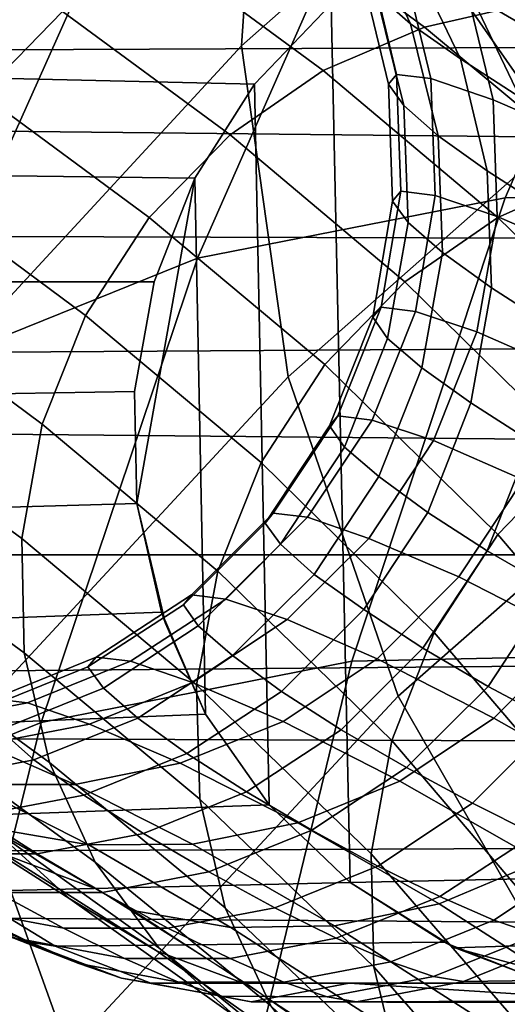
# Model space of a CAD drawing. Extents: x -43.1 to 43.1, y -41.3 to 41.3.
# Tile 445 of 744: x 0.771 to 0.8306, y -0.055 to 0.0655. Entities that reach past the tile are written whole.
import ezdxf

# ---------------------------------------------------------------- set-up
doc = ezdxf.new("R2010")
doc.units = 0
for name, color, linetype in [('CABLE', 18, 'CONTINUOUS'), ('CEILING_SUPPORT', 254, 'CONTINUOUS'), ('CLAMP', 254, 'CONTINUOUS'), ('METAL_BASE', 254, 'CONTINUOUS')]:
    doc.layers.add(name, color=color, linetype=linetype)

msp = doc.modelspace()

# ---------------------------------------------------------------- linework, layer by layer
at = {"layer": 'CABLE'}
for points in [[(0.8471, 0.1433, 82.7368), (0.8008, 0.1023, 82.6183), (0.7981, 0.0623, 82.6341), (0.8441, 0.1029, 82.7516)], [(0.8118, 0.1399, 82.6004), (0.7707, 0.0948, 82.4808), (0.7597, 0.0575, 82.4994), (0.8008, 0.1023, 82.6183)], [(0.7895, 0.1281, 82.4613), (0.7539, 0.0793, 82.341), (0.7348, 0.0462, 82.3605), (0.7707, 0.0948, 82.4808)], [(0.8109, 0.1281, 82.3039), (0.7814, 0.0764, 82.1846), (0.7498, 0.0552, 82.2017), (0.7797, 0.1069, 82.3218)], [(0.7797, 0.1069, 82.3218), (0.7498, 0.0552, 82.2017), (0.7236, 0.0276, 82.2205), (0.7539, 0.0793, 82.341)], [(0.8441, 0.1029, 82.7516), (0.7981, 0.0623, 82.6341), (0.8038, 0.0218, 82.647), (0.8494, 0.062, 82.7631)], [(0.8008, 0.1023, 82.6183), (0.7597, 0.0575, 82.4994), (0.7571, 0.0179, 82.5161), (0.7981, 0.0623, 82.6341)], [(0.8541, 0.0978, 82.1576), (0.8304, 0.0437, 82.0398), (0.7927, 0.0363, 82.0506), (0.8167, 0.0907, 82.1697)], [(0.8917, 0.0981, 82.1485), (0.8684, 0.0442, 82.0321), (0.8304, 0.0437, 82.0398), (0.8541, 0.0978, 82.1576)], [(0.8167, 0.0907, 82.1697), (0.7927, 0.0363, 82.0506), (0.757, 0.0219, 82.0644), (0.7814, 0.0764, 82.1846)], [(0.8332, 0.0675, 28.3044), (0.8129, 0.0823, 28.2159), (0.8001, 0.0796, 28.2184), (0.8205, 0.0646, 28.3069)], [(0.8367, 0.0646, 27.9493), (0.8256, 0.0694, 27.8597), (0.8197, 0.082, 27.8608), (0.8309, 0.0771, 27.951)], [(0.8146, 0.0687, 27.4995), (0.8188, 0.065, 27.41), (0.8129, 0.0776, 27.4091), (0.8087, 0.0812, 27.4989)], [(0.8205, 0.0646, 28.3069), (0.8001, 0.0796, 28.2184), (0.7877, 0.0743, 28.2204), (0.8081, 0.0593, 28.3089)], [(0.8203, 0.0752, 25.0815), (0.8314, 0.0802, 25.0819), (0.8996, -0.0382, 25.0839)], [(0.7762, 0.0665, 28.2218), (0.7573, 0.0789, 28.1329), (0.7474, 0.0688, 28.1337), (0.7663, 0.0564, 28.2225)], [(0.8262, 0.0686, 27.2291), (0.8342, 0.0639, 27.1386), (0.8261, 0.0748, 27.1373), (0.8181, 0.0794, 27.2278)], [(0.8188, 0.065, 27.41), (0.8249, 0.0607, 27.3203), (0.8189, 0.0732, 27.3192), (0.8129, 0.0776, 27.4091)], [(0.7814, 0.0764, 82.1846), (0.757, 0.0219, 82.0644), (0.725, 0.0006, 82.0808), (0.7498, 0.0552, 82.2017)], [(0.8114, -0.0401, 25.0813), (0.8091, 0.0674, 25.0812), (0.8203, 0.0752, 25.0815), (0.8996, -0.0382, 25.0839)], [(0.8342, 0.0639, 27.1386), (0.8423, 0.0595, 27.0478), (0.8342, 0.0704, 27.0466), (0.8261, 0.0748, 27.1373)], [(0.8081, 0.0593, 28.3089), (0.7877, 0.0743, 28.2204), (0.7762, 0.0665, 28.2218), (0.7967, 0.0514, 28.3103)], [(0.8171, 0.0588, 27.6795), (0.8161, 0.0576, 27.59), (0.8128, 0.0713, 27.5897), (0.8138, 0.0725, 27.6796)], [(0.8213, 0.0583, 27.7693), (0.8171, 0.0588, 27.6795), (0.8138, 0.0725, 27.6796), (0.818, 0.072, 27.7698)], [(0.8249, 0.0607, 27.3203), (0.8322, 0.056, 27.2302), (0.8262, 0.0686, 27.2291), (0.8189, 0.0732, 27.3192)], [(0.8161, 0.0576, 27.59), (0.818, 0.055, 27.5001), (0.8146, 0.0687, 27.4995), (0.8128, 0.0713, 27.5897)], [(0.8289, 0.0557, 27.8588), (0.8213, 0.0583, 27.7693), (0.818, 0.072, 27.7698), (0.8256, 0.0694, 27.8597)], [(0.818, 0.055, 27.5001), (0.8222, 0.0513, 27.4108), (0.8188, 0.065, 27.41), (0.8146, 0.0687, 27.4995)], [(0.84, 0.0509, 27.9479), (0.8289, 0.0557, 27.8588), (0.8256, 0.0694, 27.8597), (0.8367, 0.0646, 27.9493)], [(0.7997, 0.0576, 25.0809), (0.752, 0.0587, 26.6799), (0.762, 0.0686, 26.6802), (0.8091, 0.0674, 25.0812)], [(0.8546, 0.0497, 28.3934), (0.8332, 0.0675, 28.3044), (0.8205, 0.0646, 28.3069), (0.8419, 0.0468, 28.396)], [(0.8322, 0.056, 27.2302), (0.8401, 0.0513, 27.1397), (0.8342, 0.0639, 27.1386), (0.8262, 0.0686, 27.2291)], [(0.7967, 0.0514, 28.3103), (0.7762, 0.0665, 28.2218), (0.7663, 0.0564, 28.2225), (0.7868, 0.0413, 28.3108)], [(0.8015, -0.0306, 25.081), (0.7997, 0.0576, 25.0809), (0.8091, 0.0674, 25.0812), (0.8114, -0.0401, 25.0813)], [(0.8419, 0.0468, 28.396), (0.8205, 0.0646, 28.3069), (0.8081, 0.0593, 28.3089), (0.8295, 0.0413, 28.3979)], [(0.8222, 0.0513, 27.4108), (0.8282, 0.047, 27.3212), (0.8249, 0.0607, 27.3203), (0.8188, 0.065, 27.41)], [(0.7981, 0.0623, 82.6341), (0.7571, 0.0179, 82.5161), (0.763, -0.0222, 82.5302), (0.8038, 0.0218, 82.647)], [(0.8494, 0.062, 82.7631), (0.8038, 0.0218, 82.647), (0.8173, -0.0173, 82.6565), (0.8625, 0.0224, 82.771)], [(0.8282, 0.047, 27.3212), (0.8355, 0.0423, 27.2312), (0.8322, 0.056, 27.2302), (0.8249, 0.0607, 27.3203)], [(0.8295, 0.0413, 28.3979), (0.8081, 0.0593, 28.3089), (0.7967, 0.0514, 28.3103), (0.8181, 0.0334, 28.399)], [(0.7924, 0.0461, 25.0807), (0.7441, 0.0467, 26.6796), (0.752, 0.0587, 26.6799), (0.7997, 0.0576, 25.0809)], [(0.8176, 0.0445, 27.6796), (0.8166, 0.0433, 27.5903), (0.8161, 0.0576, 27.59), (0.8171, 0.0588, 27.6795)], [(0.8218, 0.044, 27.769), (0.8176, 0.0445, 27.6796), (0.8171, 0.0588, 27.6795), (0.8213, 0.0583, 27.7693)], [(0.8294, 0.0414, 27.8581), (0.8218, 0.044, 27.769), (0.8213, 0.0583, 27.7693), (0.8289, 0.0557, 27.8588)], [(0.7937, -0.0195, 25.0807), (0.7924, 0.0461, 25.0807), (0.7997, 0.0576, 25.0809), (0.8015, -0.0306, 25.081)], [(0.8166, 0.0433, 27.5903), (0.8185, 0.0407, 27.5007), (0.818, 0.055, 27.5001), (0.8161, 0.0576, 27.59)], [(0.7868, 0.0413, 28.3108), (0.7663, 0.0564, 28.2225), (0.7585, 0.0445, 28.2224), (0.779, 0.0293, 28.3105)], [(0.8404, 0.0367, 27.9469), (0.8294, 0.0414, 27.8581), (0.8289, 0.0557, 27.8588), (0.84, 0.0509, 27.9479)], [(0.8185, 0.0407, 27.5007), (0.8227, 0.037, 27.4115), (0.8222, 0.0513, 27.4108), (0.818, 0.055, 27.5001)], [(0.8181, 0.0334, 28.399), (0.7967, 0.0514, 28.3103), (0.7868, 0.0413, 28.3108), (0.8083, 0.0233, 28.3993)], [(0.8227, 0.037, 27.4115), (0.8287, 0.0327, 27.322), (0.8282, 0.047, 27.3212), (0.8222, 0.0513, 27.4108)], [(0.8287, 0.0327, 27.322), (0.836, 0.028, 27.232), (0.8355, 0.0423, 27.2312), (0.8282, 0.047, 27.3212)], [(0.7874, 0.0334, 25.0805), (0.7389, 0.0334, 26.6795), (0.7441, 0.0467, 26.6796), (0.7924, 0.0461, 25.0807)], [(0.7874, 0.0334, 25.0805), (0.7924, 0.0461, 25.0807), (0.7853, 0.0063, 25.0805), (0.785, 0.02, 25.0805)], [(0.7853, 0.0063, 25.0805), (0.7924, 0.0461, 25.0807), (0.7937, -0.0195, 25.0807), (0.7888, -0.0084, 25.0806)], [(0.8631, 0.0261, 28.4848), (0.8419, 0.0468, 28.396), (0.8295, 0.0413, 28.3979), (0.8507, 0.0206, 28.4864)], [(0.779, 0.0293, 28.3105), (0.7585, 0.0445, 28.2224), (0.7532, 0.0312, 28.2216), (0.7737, 0.016, 28.3094)], [(0.8304, 0.0437, 82.0398), (0.8116, -0.013, 81.9208), (0.7736, -0.0205, 81.9304), (0.7927, 0.0363, 82.0506)], [(0.8684, 0.0442, 82.0321), (0.8498, -0.0122, 81.9145), (0.8116, -0.013, 81.9208), (0.8304, 0.0437, 82.0398)], [(0.8152, 0.0303, 27.6797), (0.8142, 0.0291, 27.5906), (0.8166, 0.0433, 27.5903), (0.8176, 0.0445, 27.6796)], [(0.8194, 0.0298, 27.7689), (0.8152, 0.0303, 27.6797), (0.8176, 0.0445, 27.6796), (0.8218, 0.044, 27.769)], [(0.8269, 0.0273, 27.8578), (0.8194, 0.0298, 27.7689), (0.8218, 0.044, 27.769), (0.8294, 0.0414, 27.8581)], [(0.8142, 0.0291, 27.5906), (0.816, 0.0265, 27.5011), (0.8185, 0.0407, 27.5007), (0.8166, 0.0433, 27.5903)], [(0.8083, 0.0233, 28.3993), (0.7868, 0.0413, 28.3108), (0.779, 0.0293, 28.3105), (0.8005, 0.0113, 28.3986)], [(0.8507, 0.0206, 28.4864), (0.8295, 0.0413, 28.3979), (0.8181, 0.0334, 28.399), (0.8393, 0.0126, 28.4872)], [(0.8379, 0.0225, 27.9463), (0.8269, 0.0273, 27.8578), (0.8294, 0.0414, 27.8581), (0.8404, 0.0367, 27.9469)], [(0.816, 0.0265, 27.5011), (0.8202, 0.0229, 27.412), (0.8227, 0.037, 27.4115), (0.8185, 0.0407, 27.5007)], [(0.7927, 0.0363, 82.0506), (0.7736, -0.0205, 81.9304), (0.7375, -0.0351, 81.9431), (0.757, 0.0219, 82.0644)], [(0.8202, 0.0229, 27.412), (0.8262, 0.0186, 27.3225), (0.8287, 0.0327, 27.322), (0.8227, 0.037, 27.4115)], [(0.785, 0.02, 25.0805), (0.7364, 0.0192, 26.6794), (0.7389, 0.0334, 26.6795), (0.7874, 0.0334, 25.0805)], [(0.8393, 0.0126, 28.4872), (0.8181, 0.0334, 28.399), (0.8083, 0.0233, 28.3993), (0.8295, 0.0025, 28.4871)], [(0.8262, 0.0186, 27.3225), (0.8335, 0.0139, 27.2325), (0.836, 0.028, 27.232), (0.8287, 0.0327, 27.322)], [(0.7737, 0.016, 28.3094), (0.7532, 0.0312, 28.2216), (0.7506, 0.0171, 28.2201), (0.7712, 0.002, 28.3074)], [(0.8099, 0.017, 27.6799), (0.8089, 0.0158, 27.5909), (0.8142, 0.0291, 27.5906), (0.8152, 0.0303, 27.6797)], [(0.8141, 0.0165, 27.7691), (0.8099, 0.017, 27.6799), (0.8152, 0.0303, 27.6797), (0.8194, 0.0298, 27.7689)], [(0.8005, 0.0113, 28.3986), (0.779, 0.0293, 28.3105), (0.7737, 0.016, 28.3094), (0.7952, -0.002, 28.3971)], [(0.8089, 0.0158, 27.5909), (0.8107, 0.0132, 27.5014), (0.816, 0.0265, 27.5011), (0.8142, 0.0291, 27.5906)], [(0.8216, 0.014, 27.8578), (0.8141, 0.0165, 27.7691), (0.8194, 0.0298, 27.7689), (0.8269, 0.0273, 27.8578)], [(0.8326, 0.0092, 27.9461), (0.8216, 0.014, 27.8578), (0.8269, 0.0273, 27.8578), (0.8379, 0.0225, 27.9463)], [(0.8107, 0.0132, 27.5014), (0.8149, 0.0096, 27.4123), (0.8202, 0.0229, 27.412), (0.816, 0.0265, 27.5011)], [(0.8295, 0.0025, 28.4871), (0.8083, 0.0233, 28.3993), (0.8005, 0.0113, 28.3986), (0.8217, -0.0095, 28.4861)], [(0.8149, 0.0096, 27.4123), (0.8209, 0.0052, 27.3228), (0.8262, 0.0186, 27.3225), (0.8202, 0.0229, 27.412)], [(0.8038, 0.0218, 82.647), (0.763, -0.0222, 82.5302), (0.7769, -0.0607, 82.5412), (0.8173, -0.0173, 82.6565)], [(0.8625, 0.0224, 82.771), (0.8173, -0.0173, 82.6565), (0.8379, -0.0532, 82.6621), (0.8825, -0.014, 82.775)], [(0.7853, 0.0063, 25.0805), (0.7369, 0.0049, 26.6794), (0.7364, 0.0192, 26.6794), (0.785, 0.02, 25.0805)], [(0.8209, 0.0052, 27.3228), (0.8282, 0.0005, 27.2328), (0.8335, 0.0139, 27.2325), (0.8262, 0.0186, 27.3225)], [(0.7712, 0.002, 28.3074), (0.7506, 0.0171, 28.2201), (0.751, 0.003, 28.2178), (0.7715, -0.012, 28.3048)], [(0.802, 0.0051, 27.6802), (0.801, 0.0039, 27.5911), (0.8089, 0.0158, 27.5909), (0.8099, 0.017, 27.6799)], [(0.8062, 0.0046, 27.7694), (0.802, 0.0051, 27.6802), (0.8099, 0.017, 27.6799), (0.8141, 0.0165, 27.7691)], [(0.7952, -0.002, 28.3971), (0.7737, 0.016, 28.3094), (0.7712, 0.002, 28.3074), (0.7926, -0.0159, 28.3947)], [(0.801, 0.0039, 27.5911), (0.8029, 0.0013, 27.5015), (0.8107, 0.0132, 27.5014), (0.8089, 0.0158, 27.5909)], [(0.8137, 0.002, 27.8581), (0.8062, 0.0046, 27.7694), (0.8141, 0.0165, 27.7691), (0.8216, 0.014, 27.8578)], [(0.8247, -0.0027, 27.9464), (0.8137, 0.002, 27.8581), (0.8216, 0.014, 27.8578), (0.8326, 0.0092, 27.9461)], [(0.8282, 0.0005, 27.2328), (0.8362, -0.0041, 27.1422), (0.8415, 0.0092, 27.142), (0.8335, 0.0139, 27.2325)], [(0.8029, 0.0013, 27.5015), (0.807, -0.0024, 27.4123), (0.8149, 0.0096, 27.4123), (0.8107, 0.0132, 27.5014)], [(0.8592, -0.0107, 28.5745), (0.8393, 0.0126, 28.4872), (0.8295, 0.0025, 28.4871), (0.8494, -0.0209, 28.5739)], [(0.8217, -0.0095, 28.4861), (0.8005, 0.0113, 28.3986), (0.7952, -0.002, 28.3971), (0.8165, -0.0227, 28.4841)], [(0.807, -0.0024, 27.4123), (0.8131, -0.0067, 27.3228), (0.8209, 0.0052, 27.3228), (0.8149, 0.0096, 27.4123)], [(0.839, -0.01, 28.0343), (0.8247, -0.0027, 27.9464), (0.8326, 0.0092, 27.9461), (0.8468, 0.002, 28.0341)], [(0.7883, -0.007, 25.0806), (0.7403, -0.0088, 26.6795), (0.7369, 0.0049, 26.6794), (0.7853, 0.0063, 25.0805)], [(0.7853, 0.0063, 25.0805), (0.7888, -0.0084, 25.0806), (0.7883, -0.007, 25.0806)], [(0.792, -0.0049, 27.6805), (0.791, -0.0061, 27.5913), (0.801, 0.0039, 27.5911), (0.802, 0.0051, 27.6802)], [(0.7962, -0.0054, 27.7699), (0.792, -0.0049, 27.6805), (0.802, 0.0051, 27.6802), (0.8062, 0.0046, 27.7694)], [(0.8131, -0.0067, 27.3228), (0.8203, -0.0114, 27.2327), (0.8282, 0.0005, 27.2328), (0.8209, 0.0052, 27.3228)], [(0.791, -0.0061, 27.5913), (0.7928, -0.0087, 27.5015), (0.8029, 0.0013, 27.5015), (0.801, 0.0039, 27.5911)], [(0.8037, -0.0079, 27.8588), (0.7962, -0.0054, 27.7699), (0.8062, 0.0046, 27.7694), (0.8137, 0.002, 27.8581)], [(0.7715, -0.012, 28.3048), (0.751, 0.003, 28.2178), (0.7541, -0.0105, 28.2151), (0.7746, -0.0254, 28.3016)], [(0.8494, -0.0209, 28.5739), (0.8295, 0.0025, 28.4871), (0.8217, -0.0095, 28.4861), (0.8416, -0.0328, 28.5723)], [(0.7926, -0.0159, 28.3947), (0.7712, 0.002, 28.3074), (0.7715, -0.012, 28.3048), (0.793, -0.0299, 28.3917)], [(0.7928, -0.0087, 27.5015), (0.797, -0.0123, 27.4122), (0.807, -0.0024, 27.4123), (0.8029, 0.0013, 27.5015)], [(0.8147, -0.0127, 27.9471), (0.8037, -0.0079, 27.8588), (0.8137, 0.002, 27.8581), (0.8247, -0.0027, 27.9464)], [(0.8203, -0.0114, 27.2327), (0.8283, -0.0161, 27.1421), (0.8362, -0.0041, 27.1422), (0.8282, 0.0005, 27.2328)], [(0.8165, -0.0227, 28.4841), (0.7952, -0.002, 28.3971), (0.7926, -0.0159, 28.3947), (0.814, -0.0366, 28.4813)], [(0.797, -0.0123, 27.4122), (0.803, -0.0167, 27.3226), (0.8131, -0.0067, 27.3228), (0.807, -0.0024, 27.4123)], [(0.829, -0.02, 28.0351), (0.8147, -0.0127, 27.9471), (0.8247, -0.0027, 27.9464), (0.839, -0.01, 28.0343)], [(0.8283, -0.0161, 27.1421), (0.8364, -0.0204, 27.0509), (0.8443, -0.0085, 27.051), (0.8362, -0.0041, 27.1422)], [(0.7803, -0.0125, 27.6809), (0.7793, -0.0137, 27.5914), (0.791, -0.0061, 27.5913), (0.792, -0.0049, 27.6805)], [(0.7845, -0.013, 27.7705), (0.7803, -0.0125, 27.6809), (0.792, -0.0049, 27.6805), (0.7962, -0.0054, 27.7699)], [(0.7921, -0.0156, 27.8597), (0.7845, -0.013, 27.7705), (0.7962, -0.0054, 27.7699), (0.8037, -0.0079, 27.8588)], [(0.7937, -0.0195, 25.0807), (0.7463, -0.0214, 26.6797), (0.7403, -0.0088, 26.6795), (0.7883, -0.007, 25.0806)], [(0.7793, -0.0137, 27.5914), (0.7812, -0.0163, 27.5014), (0.7928, -0.0087, 27.5015), (0.791, -0.0061, 27.5913)], [(0.803, -0.0167, 27.3226), (0.8103, -0.0214, 27.2324), (0.8203, -0.0114, 27.2327), (0.8131, -0.0067, 27.3228)], [(0.8032, -0.0204, 27.9483), (0.7921, -0.0156, 27.8597), (0.8037, -0.0079, 27.8588), (0.8147, -0.0127, 27.9471)], [(0.7812, -0.0163, 27.5014), (0.7854, -0.02, 27.4119), (0.797, -0.0123, 27.4122), (0.7928, -0.0087, 27.5015)], [(0.8416, -0.0328, 28.5723), (0.8217, -0.0095, 28.4861), (0.8165, -0.0227, 28.4841), (0.8364, -0.046, 28.5698)], [(0.7746, -0.0254, 28.3016), (0.7541, -0.0105, 28.2151), (0.7598, -0.0228, 28.2119), (0.7802, -0.0376, 28.298)], [(0.8462, -0.0297, 28.1227), (0.829, -0.02, 28.0351), (0.839, -0.01, 28.0343), (0.8561, -0.0197, 28.1219)], [(0.793, -0.0299, 28.3917), (0.7715, -0.012, 28.3048), (0.7746, -0.0254, 28.3016), (0.7961, -0.0432, 28.388)], [(0.8103, -0.0214, 27.2324), (0.8183, -0.026, 27.1417), (0.8283, -0.0161, 27.1421), (0.8203, -0.0114, 27.2327)], [(0.8116, -0.013, 81.9208), (0.7977, -0.0705, 81.8028), (0.7594, -0.0782, 81.8111), (0.7736, -0.0205, 81.9304)], [(0.7677, -0.0176, 27.6813), (0.7667, -0.0188, 27.5914), (0.7793, -0.0137, 27.5914), (0.7803, -0.0125, 27.6809)], [(0.7719, -0.0181, 27.7713), (0.7677, -0.0176, 27.6813), (0.7803, -0.0125, 27.6809), (0.7845, -0.013, 27.7705)], [(0.7795, -0.0207, 27.8608), (0.7719, -0.0181, 27.7713), (0.7845, -0.013, 27.7705), (0.7921, -0.0156, 27.8597)], [(0.7854, -0.02, 27.4119), (0.7914, -0.0243, 27.3221), (0.803, -0.0167, 27.3226), (0.797, -0.0123, 27.4122)], [(0.8498, -0.0122, 81.9145), (0.8361, -0.0695, 81.7978), (0.7977, -0.0705, 81.8028), (0.8116, -0.013, 81.9208)], [(0.8175, -0.0277, 28.0364), (0.8032, -0.0204, 27.9483), (0.8147, -0.0127, 27.9471), (0.829, -0.02, 28.0351)], [(0.7667, -0.0188, 27.5914), (0.7685, -0.0214, 27.5012), (0.7812, -0.0163, 27.5014), (0.7793, -0.0137, 27.5914)], [(0.7906, -0.0255, 27.9497), (0.7795, -0.0207, 27.8608), (0.7921, -0.0156, 27.8597), (0.8032, -0.0204, 27.9483)], [(0.7685, -0.0214, 27.5012), (0.7727, -0.0251, 27.4114), (0.7854, -0.02, 27.4119), (0.7812, -0.0163, 27.5014)], [(0.7914, -0.0243, 27.3221), (0.7987, -0.029, 27.2318), (0.8103, -0.0214, 27.2324), (0.803, -0.0167, 27.3226)], [(0.814, -0.0366, 28.4813), (0.7926, -0.0159, 28.3947), (0.793, -0.0299, 28.3917), (0.8143, -0.0504, 28.4778)], [(0.8183, -0.026, 27.1417), (0.8264, -0.0304, 27.0504), (0.8364, -0.0204, 27.0509), (0.8283, -0.0161, 27.1421)], [(0.7589, -0.0206, 27.7721), (0.7546, -0.0201, 27.6817), (0.7677, -0.0176, 27.6813), (0.7719, -0.0181, 27.7713)], [(0.8173, -0.0173, 82.6565), (0.7769, -0.0607, 82.5412), (0.7978, -0.0961, 82.5486), (0.8379, -0.0532, 82.6621)], [(0.7665, -0.0232, 27.862), (0.7589, -0.0206, 27.7721), (0.7719, -0.0181, 27.7713), (0.7795, -0.0207, 27.8608)], [(0.8015, -0.0306, 25.081), (0.7544, -0.0323, 26.6799), (0.7463, -0.0214, 26.6797), (0.7937, -0.0195, 25.0807)], [(0.7727, -0.0251, 27.4114), (0.7788, -0.0294, 27.3214), (0.7914, -0.0243, 27.3221), (0.7854, -0.02, 27.4119)], [(0.805, -0.0328, 28.0381), (0.7906, -0.0255, 27.9497), (0.8032, -0.0204, 27.9483), (0.8175, -0.0277, 28.0364)], [(0.8347, -0.0375, 28.1241), (0.8175, -0.0277, 28.0364), (0.829, -0.02, 28.0351), (0.8462, -0.0297, 28.1227)], [(0.8264, -0.0304, 27.0504), (0.834, -0.0342, 26.9588), (0.844, -0.0242, 26.9592), (0.8364, -0.0204, 27.0509)], [(0.7736, -0.0205, 81.9304), (0.7594, -0.0782, 81.8111), (0.723, -0.0928, 81.8227), (0.7375, -0.0351, 81.9431)], [(0.7676, -0.0335, 28.2085), (0.7489, -0.0215, 28.1224), (0.7584, -0.0302, 28.1194), (0.7771, -0.0421, 28.2051)], [(0.7555, -0.0239, 27.5008), (0.7597, -0.0276, 27.4107), (0.7727, -0.0251, 27.4114), (0.7685, -0.0214, 27.5012)], [(0.7777, -0.0281, 27.9514), (0.7665, -0.0232, 27.862), (0.7795, -0.0207, 27.8608), (0.7906, -0.0255, 27.9497)], [(0.7987, -0.029, 27.2318), (0.8067, -0.0337, 27.141), (0.8183, -0.026, 27.1417), (0.8103, -0.0214, 27.2324)], [(0.763, -0.0222, 82.5302), (0.727, -0.0697, 82.4124), (0.7411, -0.1078, 82.4248), (0.7769, -0.0607, 82.5412)], [(0.7802, -0.0376, 28.298), (0.7598, -0.0228, 28.2119), (0.7676, -0.0335, 28.2085), (0.788, -0.0481, 28.2941)], [(0.8364, -0.046, 28.5698), (0.8165, -0.0227, 28.4841), (0.814, -0.0366, 28.4813), (0.834, -0.0597, 28.5666)], [(0.7649, -0.0281, 27.9532), (0.7537, -0.0232, 27.8634), (0.7665, -0.0232, 27.862), (0.7777, -0.0281, 27.9514)], [(0.7597, -0.0276, 27.4107), (0.7657, -0.0319, 27.3205), (0.7788, -0.0294, 27.3214), (0.7727, -0.0251, 27.4114)], [(0.7788, -0.0294, 27.3214), (0.7861, -0.0341, 27.231), (0.7987, -0.029, 27.2318), (0.7914, -0.0243, 27.3221)], [(0.7673, -0.0334, 28.0448), (0.7527, -0.0259, 27.9551), (0.7649, -0.0281, 27.9532), (0.7794, -0.0355, 28.0425)], [(0.7961, -0.0432, 28.388), (0.7746, -0.0254, 28.3016), (0.7802, -0.0376, 28.298), (0.8017, -0.0552, 28.384)], [(0.7921, -0.0354, 28.0402), (0.7777, -0.0281, 27.9514), (0.7906, -0.0255, 27.9497), (0.805, -0.0328, 28.0381)], [(0.8067, -0.0337, 27.141), (0.8148, -0.0381, 27.0498), (0.8264, -0.0304, 27.0504), (0.8183, -0.026, 27.1417)], [(0.7692, -0.0367, 28.1164), (0.7529, -0.0274, 28.0305), (0.7644, -0.0318, 28.0282), (0.7806, -0.041, 28.1136)], [(0.8223, -0.0427, 28.126), (0.805, -0.0328, 28.0381), (0.8175, -0.0277, 28.0364), (0.8347, -0.0375, 28.1241)], [(0.7794, -0.0355, 28.0425), (0.7649, -0.0281, 27.9532), (0.7777, -0.0281, 27.9514), (0.7921, -0.0354, 28.0402)], [(0.7657, -0.0319, 27.3205), (0.7731, -0.0366, 27.23), (0.7861, -0.0341, 27.231), (0.7788, -0.0294, 27.3214)], [(0.7861, -0.0341, 27.231), (0.7941, -0.0388, 27.1401), (0.8067, -0.0337, 27.141), (0.7987, -0.029, 27.2318)], [(0.8143, -0.0504, 28.4778), (0.793, -0.0299, 28.3917), (0.7961, -0.0432, 28.388), (0.8175, -0.0636, 28.4738)], [(0.8114, -0.0401, 25.0813), (0.7643, -0.0412, 26.6802), (0.7544, -0.0323, 26.6799), (0.8015, -0.0306, 25.081)], [(0.7771, -0.0421, 28.2051), (0.7584, -0.0302, 28.1194), (0.7692, -0.0367, 28.1164), (0.7878, -0.0485, 28.2017)], [(0.8148, -0.0381, 27.0498), (0.8224, -0.0418, 26.9582), (0.834, -0.0342, 26.9588), (0.8264, -0.0304, 27.0504)], [(0.7529, -0.0319, 27.3196), (0.7602, -0.0366, 27.2289), (0.7731, -0.0366, 27.23), (0.7657, -0.0319, 27.3205)], [(0.7848, -0.0435, 28.1338), (0.7673, -0.0334, 28.0448), (0.7794, -0.0355, 28.0425), (0.7968, -0.0456, 28.131)], [(0.788, -0.0481, 28.2941), (0.7676, -0.0335, 28.2085), (0.7771, -0.0421, 28.2051), (0.7975, -0.0566, 28.2903)], [(0.8095, -0.0454, 28.1284), (0.7921, -0.0354, 28.0402), (0.805, -0.0328, 28.0381), (0.8223, -0.0427, 28.126)], [(0.7941, -0.0388, 27.1401), (0.8022, -0.0432, 27.0489), (0.8148, -0.0381, 27.0498), (0.8067, -0.0337, 27.141)], [(0.7731, -0.0366, 27.23), (0.7811, -0.0413, 27.1391), (0.7941, -0.0388, 27.1401), (0.7861, -0.0341, 27.231)], [(0.8224, -0.0418, 26.9582), (0.829, -0.0447, 26.8664), (0.8406, -0.037, 26.867), (0.834, -0.0342, 26.9588)], [(0.7968, -0.0456, 28.131), (0.7794, -0.0355, 28.0425), (0.7921, -0.0354, 28.0402), (0.8095, -0.0454, 28.1284)], [(0.7602, -0.0366, 27.2289), (0.7682, -0.0413, 27.138), (0.7811, -0.0413, 27.1391), (0.7731, -0.0366, 27.23)], [(0.7878, -0.0485, 28.2017), (0.7692, -0.0367, 28.1164), (0.7806, -0.041, 28.1136), (0.7991, -0.0527, 28.1985)], [(0.834, -0.0597, 28.5666), (0.814, -0.0366, 28.4813), (0.8143, -0.0504, 28.4778), (0.8345, -0.0735, 28.5627)], [(0.829, -0.0447, 26.8664), (0.8343, -0.0465, 26.7745), (0.8459, -0.0388, 26.775), (0.8406, -0.037, 26.867)], [(0.8017, -0.0552, 28.384), (0.7802, -0.0376, 28.298), (0.788, -0.0481, 28.2941), (0.8096, -0.0656, 28.3799)], [(0.8022, -0.0432, 27.0489), (0.8097, -0.0469, 26.9574), (0.8224, -0.0418, 26.9582), (0.8148, -0.0381, 27.0498)], [(0.8884, -0.046, 25.0836), (0.8242, -0.0481, 25.0817), (0.8114, -0.0401, 25.0813), (0.8996, -0.0382, 25.0839)], [(0.8419, -0.0553, 28.2134), (0.8223, -0.0427, 28.126), (0.8347, -0.0375, 28.1241), (0.8543, -0.05, 28.2114)], [(0.752, -0.0388, 27.0492), (0.7595, -0.0425, 26.9583), (0.7716, -0.0471, 26.9544), (0.764, -0.0434, 27.0456)], [(0.7553, -0.0387, 26.8653), (0.7606, -0.0406, 26.7728), (0.7716, -0.0473, 26.7735), (0.7663, -0.0454, 26.8662)], [(0.756, -0.0391, 27.1368), (0.764, -0.0434, 27.0456), (0.7763, -0.0457, 27.0468), (0.7682, -0.0413, 27.138)], [(0.7811, -0.0413, 27.1391), (0.7891, -0.0457, 27.0479), (0.8022, -0.0432, 27.0489), (0.7941, -0.0388, 27.1401)], [(0.7606, -0.0406, 26.7728), (0.7643, -0.0412, 26.6802), (0.7753, -0.0479, 26.6806), (0.7716, -0.0473, 26.7735)], [(0.8229, -0.0474, 25.0816), (0.7753, -0.0479, 26.6806), (0.7643, -0.0412, 26.6802), (0.8114, -0.0401, 25.0813)], [(0.8242, -0.0481, 25.0817), (0.8229, -0.0474, 25.0816), (0.8114, -0.0401, 25.0813)], [(0.7682, -0.0413, 27.138), (0.7763, -0.0457, 27.0468), (0.7891, -0.0457, 27.0479), (0.7811, -0.0413, 27.1391)], [(0.7975, -0.0566, 28.2903), (0.7771, -0.0421, 28.2051), (0.7878, -0.0485, 28.2017), (0.8082, -0.0629, 28.2866)], [(0.8097, -0.0469, 26.9574), (0.8164, -0.0498, 26.8657), (0.829, -0.0447, 26.8664), (0.8224, -0.0418, 26.9582)], [(0.7595, -0.0425, 26.9583), (0.7663, -0.0454, 26.8662), (0.7782, -0.05, 26.8632), (0.7716, -0.0471, 26.9544)], [(0.7891, -0.0457, 27.0479), (0.7967, -0.0494, 26.9564), (0.8097, -0.0469, 26.9574), (0.8022, -0.0432, 27.0489)], [(0.8175, -0.0636, 28.4738), (0.7961, -0.0432, 28.388), (0.8017, -0.0552, 28.384), (0.8232, -0.0756, 28.4694)], [(0.8292, -0.058, 28.216), (0.8095, -0.0454, 28.1284), (0.8223, -0.0427, 28.126), (0.8419, -0.0553, 28.2134)], [(0.764, -0.0434, 27.0456), (0.7716, -0.0471, 26.9544), (0.7838, -0.0494, 26.9554), (0.7763, -0.0457, 27.0468)], [(0.8046, -0.0564, 28.2219), (0.7848, -0.0435, 28.1338), (0.7968, -0.0456, 28.131), (0.8166, -0.0583, 28.2188)], [(0.7663, -0.0454, 26.8662), (0.7716, -0.0473, 26.7735), (0.7834, -0.0518, 26.7721), (0.7782, -0.05, 26.8632)], [(0.7763, -0.0457, 27.0468), (0.7838, -0.0494, 26.9554), (0.7967, -0.0494, 26.9564), (0.7891, -0.0457, 27.0479)], [(0.8166, -0.0583, 28.2188), (0.7968, -0.0456, 28.131), (0.8095, -0.0454, 28.1284), (0.8292, -0.058, 28.216)], [(0.8164, -0.0498, 26.8657), (0.8216, -0.0516, 26.774), (0.8343, -0.0465, 26.7745), (0.829, -0.0447, 26.8664)], [(0.7967, -0.0494, 26.9564), (0.8033, -0.0523, 26.8649), (0.8164, -0.0498, 26.8657), (0.8097, -0.0469, 26.9574)], [(0.8216, -0.0516, 26.774), (0.8253, -0.0522, 26.6821), (0.8379, -0.0471, 26.6825), (0.8343, -0.0465, 26.7745)], [(0.849, -0.0548, 25.0824), (0.8242, -0.0481, 25.0817), (0.8884, -0.046, 25.0836), (0.8759, -0.0515, 25.0832)], [(0.8884, -0.046, 25.0836), (0.8379, -0.0471, 26.6825), (0.8253, -0.0522, 26.6821), (0.8759, -0.0515, 25.0832)], [(0.7716, -0.0471, 26.9544), (0.7782, -0.05, 26.8632), (0.7904, -0.0523, 26.8641), (0.7838, -0.0494, 26.9554)], [(0.7716, -0.0473, 26.7735), (0.7753, -0.0479, 26.6806), (0.787, -0.0524, 26.6809), (0.7834, -0.0518, 26.7721)], [(0.8356, -0.0524, 25.082), (0.787, -0.0524, 26.6809), (0.7753, -0.0479, 26.6806), (0.8229, -0.0474, 25.0816)], [(0.8096, -0.0656, 28.3799), (0.788, -0.0481, 28.2941), (0.7975, -0.0566, 28.2903), (0.819, -0.074, 28.3757)], [(0.8356, -0.0524, 25.082), (0.8242, -0.0481, 25.0817), (0.849, -0.0548, 25.0824)], [(0.7838, -0.0494, 26.9554), (0.7904, -0.0523, 26.8641), (0.8033, -0.0523, 26.8649), (0.7967, -0.0494, 26.9564)], [(0.8082, -0.0629, 28.2866), (0.7878, -0.0485, 28.2017), (0.7991, -0.0527, 28.1985), (0.8195, -0.067, 28.2831)], [(0.7782, -0.05, 26.8632), (0.7834, -0.0518, 26.7721), (0.7957, -0.054, 26.7727), (0.7904, -0.0523, 26.8641)], [(0.8033, -0.0523, 26.8649), (0.8086, -0.0541, 26.7734), (0.8216, -0.0516, 26.774), (0.8164, -0.0498, 26.8657)], [(0.8345, -0.0735, 28.5627), (0.8143, -0.0504, 28.4778), (0.8175, -0.0636, 28.4738), (0.8377, -0.0865, 28.5583)], [(0.7834, -0.0518, 26.7721), (0.787, -0.0524, 26.6809), (0.7993, -0.0547, 26.6813), (0.7957, -0.054, 26.7727)], [(0.8086, -0.0541, 26.7734), (0.8122, -0.0547, 26.6817), (0.8253, -0.0522, 26.6821), (0.8216, -0.0516, 26.774)], [(0.8759, -0.0515, 25.0832), (0.8253, -0.0522, 26.6821), (0.8122, -0.0547, 26.6817), (0.8626, -0.0545, 25.0828)], [(0.7993, -0.0547, 26.6813), (0.787, -0.0524, 26.6809), (0.8113, -0.0524, 25.8815)], [(0.7904, -0.0523, 26.8641), (0.7957, -0.054, 26.7727), (0.8086, -0.0541, 26.7734), (0.8033, -0.0523, 26.8649)], [(0.8113, -0.0524, 25.8815), (0.849, -0.0548, 25.0824), (0.7993, -0.0547, 26.6813)], [(0.849, -0.0548, 25.0824), (0.8113, -0.0524, 25.8815), (0.8356, -0.0524, 25.082)], [(0.7957, -0.054, 26.7727), (0.7993, -0.0547, 26.6813), (0.8122, -0.0547, 26.6817), (0.8086, -0.0541, 26.7734)], [(0.8379, -0.0532, 82.6621), (0.7978, -0.0961, 82.5486), (0.8244, -0.1269, 82.5522), (0.8641, -0.0846, 82.664)], [(0.8626, -0.0545, 25.0828), (0.8122, -0.0547, 26.6817), (0.7993, -0.0547, 26.6813), (0.849, -0.0548, 25.0824)]]:
    msp.add_3dface(points, dxfattribs=at)
at = {"layer": 'CEILING_SUPPORT'}
for points in [[(0.7651, 0.7651, 101.9285), (1.5301, 0.7651, 101.9285), (1.5301, 0, 101.9285), (0.7651, 0, 101.9285)], [(0.7651, 0.7651, 101.859), (1.5301, 0.7651, 101.859), (1.5301, 0, 101.859), (0.7651, 0, 101.859)], [(0.7651, 0, 101.9285), (1.5301, 0, 101.9285), (1.5301, -0.7651, 101.9285), (0.7651, -0.7651, 101.9285)], [(0.7651, 0, 101.859), (1.5301, 0, 101.859), (1.5301, -0.7651, 101.859), (0.7651, -0.7651, 101.859)]]:
    msp.add_3dface(points, dxfattribs=at)
at = {"layer": 'CLAMP'}
for points in [[(2.4093, 0.0686, 94.05), (0.0861, 0.059, 94.0514), (0.0727, 0.0749, 94.049)], [(0.0861, 0.059, 93.155), (2.4093, 0.0686, 93.1564), (0.0727, 0.0749, 93.1574)], [(2.4093, 0.0686, 94.05), (2.402, 0.0347, 94.0539), (0.0861, 0.059, 94.0514)], [(2.4093, 0.0686, 93.1564), (0.0861, 0.059, 93.155), (2.402, 0.0347, 93.1525)], [(0.0861, 0.059, 94.0514), (2.402, 0.0347, 94.0539), (0.0961, 0.0407, 94.0534)], [(0.0861, 0.059, 93.155), (0.0961, 0.0407, 93.153), (2.402, 0.0347, 93.1525)], [(0.1022, 0.0208, 94.0548), (0.0961, 0.0407, 94.0534), (2.402, 0.0347, 94.0539)], [(2.402, 0.0347, 93.1525), (0.0961, 0.0407, 93.153), (0.1022, 0.0208, 93.1516)], [(2.402, 0.0347, 94.0539), (2.3995, 0, 94.0553), (0.1022, 0.0208, 94.0548)], [(2.3995, 0, 93.1511), (2.402, 0.0347, 93.1525), (0.1022, 0.0208, 93.1516)], [(0.1022, 0.0208, 94.0548), (2.3995, 0, 94.0553), (0.1043, 0, 94.0553)], [(2.3995, 0, 93.1511), (0.1022, 0.0208, 93.1516), (0.1043, 0, 93.1511)], [(0.1024, -0.02, 94.0548), (2.3995, 0, 94.0553), (2.4012, -0.0287, 94.0544)], [(2.3995, 0, 94.0553), (0.1024, -0.02, 94.0548), (0.1043, 0, 94.0553)], [(0.1024, -0.02, 93.1516), (2.3995, 0, 93.1511), (0.1043, 0, 93.1511)], [(0.1024, -0.02, 93.1516), (2.4012, -0.0287, 93.152), (2.3995, 0, 93.1511)], [(2.4012, -0.0287, 94.0544), (0.0967, -0.0393, 94.0536), (0.1024, -0.02, 94.0548)], [(2.4012, -0.0287, 93.152), (0.1024, -0.02, 93.1516), (0.0967, -0.0393, 93.1528)], [(2.4062, -0.057, 94.0517), (0.0967, -0.0393, 94.0536), (2.4012, -0.0287, 94.0544)], [(2.4012, -0.0287, 93.152), (0.0967, -0.0393, 93.1528), (2.4062, -0.057, 93.1547)], [(2.4062, -0.057, 94.0517), (0.0874, -0.057, 94.0517), (0.0967, -0.0393, 94.0536)], [(2.4062, -0.057, 93.1547), (0.0967, -0.0393, 93.1528), (0.0874, -0.057, 93.1548)]]:
    msp.add_3dface(points, dxfattribs=at)
at = {"layer": 'METAL_BASE'}
for points in [[(-1.669, 0.6609, 8.6989), (-0.8194, 1.6735, 8.6989), (0.4824, 1.903, 8.6989), (1.6271, -1.2421, 8.6989)], [(2.0792, 0, 8.6989), (1.6271, -1.2421, 8.6989), (0.4824, 1.903, 8.6989), (1.6271, 1.2421, 8.6989)], [(-0.9992, 1.3658, 8.6989), (-1.609, 0.3096, 8.6989), (-1.3972, -0.8914, 8.6989), (1.2928, 1.3658, 8.6989)], [(-1.3972, -0.8914, 8.6989), (-0.463, -1.6754, 8.6989), (0.7566, -1.6754, 8.6989), (1.2928, 1.3658, 8.6989)], [(1.9026, 0.3096, 8.6989), (1.2928, 1.3658, 8.6989), (0.7566, -1.6754, 8.6989), (1.6908, -0.8914, 8.6989)], [(-0.8992, 1.2466, 0.6411), (-1.4558, 0.2826, 0.6411), (-1.2625, -0.8137, 0.6411), (1.1929, 1.2466, 0.6411)], [(-1.2625, -0.8137, 0.6411), (-0.4098, -1.5292, 0.6411), (0.7034, -1.5292, 0.6411), (1.1929, 1.2466, 0.6411)], [(1.7494, 0.2826, 0.6411), (1.1929, 1.2466, 0.6411), (0.7034, -1.5292, 0.6411), (1.5562, -0.8137, 0.6411)], [(-0.8194, -1.6735, 8.6989), (-1.669, -0.6609, 8.6989), (-1.669, 0.6609, 8.6989), (1.6271, -1.2421, 8.6989)]]:
    msp.add_3dface(points, dxfattribs=at)

doc.saveas('drawing.dxf')
